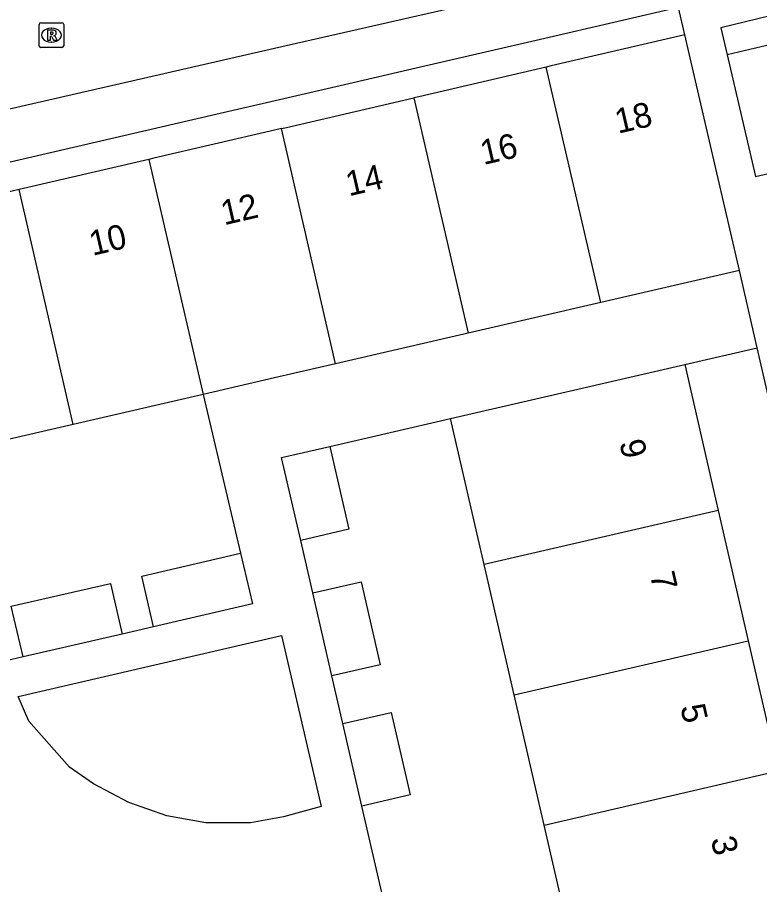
# Model space of a CAD drawing. Extents: x 156414 to 157775, y 382335 to 383765.
# Drawn here: x 156989.61 to 157019.6, y 383184.04 to 383219.06 of the extents above; entities that cross this region are included whole.
import ezdxf

# ---------------------------------------------------------------- set-up
doc = ezdxf.new("R2010")
doc.units = 0
for name, color, linetype in [('IMGEO_Pand', 7, 'Continuous'), ('IMGEO_Pand_nummerreeks', 7, 'Continuous'), ('IMGEO_Rijbaan_lokaal_gesloten', 7, 'Continuous'), ('IMGEO_Rioolput', 7, 'Continuous'), ('IMGEO_Voetpad_open', 7, 'Continuous')]:
    doc.layers.add(name, color=color, linetype=linetype)

msp = doc.modelspace()

# ---------------------------------------------------------------- linework, layer by layer
at = {"layer": 'IMGEO_Pand'}
for points in [[(157016.574, 383218.348), (157011.177, 383217.095), (157010.984, 383217.05)], [(157018.782, 383208.833), (157016.574, 383218.348)], [(157010.984, 383217.05), (157005.832, 383215.854), (157005.627, 383215.806)], [(157013.181, 383207.54), (157010.984, 383217.05)], [(157000.28, 383214.565), (157000.484, 383214.612), (157005.627, 383215.806)], [(157005.627, 383215.806), (157007.822, 383206.302)], [(157000.28, 383214.565), (157000, 383214.5), (156995.128, 383213.369), (156994.924, 383213.321)], [(157002.462, 383205.065), (157000.28, 383214.565)], [(156994.924, 383213.321), (156989.693, 383212.107)], [(156994.924, 383213.321), (156997.12, 383203.831)], [(156989.693, 383212.107), (156984.437, 383210.886)], [(156991.869, 383202.618), (156989.693, 383212.107)], [(157018.782, 383208.833), (157013.181, 383207.54)], [(157013.181, 383207.54), (157007.822, 383206.302)], [(157007.822, 383206.302), (157002.462, 383205.065)], [(157002.462, 383205.065), (157000, 383204.496), (156997.12, 383203.831)], [(157007.112, 383202.854), (157016.573, 383205.038)], [(157016.573, 383205.038), (157017.929, 383199.151)], [(156997.12, 383203.831), (156991.869, 383202.618)], [(157008.469, 383196.966), (157007.112, 383202.854)], [(156991.869, 383202.618), (156986.609, 383201.404)], [(157001.061, 383197.94), (157000.291, 383201.282), (157002.24, 383201.731)], [(157002.24, 383201.731), (157003.01, 383198.389), (157001.061, 383197.94)], [(157017.929, 383199.151), (157008.469, 383196.966)], [(157017.929, 383199.151), (157019.142, 383193.889)], [(156995.114, 383194.449), (156994.642, 383196.495), (156998.636, 383197.417)], [(156998.636, 383197.417), (156999.109, 383195.371), (156995.114, 383194.449)], [(157009.681, 383191.704), (157008.469, 383196.966)], [(156989.844, 383193.232), (156989.371, 383195.278), (156993.376, 383196.203), (156993.849, 383194.157)], [(157001.55, 383195.815), (157003.499, 383196.264), (157004.272, 383192.912), (157002.323, 383192.463)], [(157002.323, 383192.463), (157001.55, 383195.815)], [(156993.849, 383194.157), (156989.844, 383193.232)], [(157009.681, 383191.704), (157019.142, 383193.889)], [(157019.142, 383193.889), (157020.354, 383188.627)], [(157010.894, 383186.441), (157009.681, 383191.704)], [(157002.765, 383190.544), (157004.714, 383190.993), (157005.482, 383187.66), (157003.533, 383187.211)], [(157003.533, 383187.211), (157002.765, 383190.544)], [(157010.894, 383186.441), (157020.354, 383188.627)], [(157012.106, 383181.18), (157010.894, 383186.441)]]:
    msp.add_lwpolyline(points, dxfattribs=at)
at = {"layer": 'IMGEO_Rijbaan_lokaal_gesloten'}
msp.add_lwpolyline([(156965.281, 383209.878), (157000, 383217.808), (157015.597, 383221.37)], dxfattribs=at)
at = {"layer": 'IMGEO_Rioolput'}
for p, q in [((156990.491, 383217.914), (156990.491, 383218.766)), ((156990.566, 383218.84), (156991.418, 383218.84)), ((156991.492, 383218.766), (156991.492, 383217.914)), ((156990.979, 383218.62), (156991.004, 383218.62)), ((156991.002, 383218.06), (156990.977, 383218.06)), ((156991.418, 383217.84), (156990.566, 383217.84))]:
    msp.add_line(p, q, dxfattribs=at)
for points in [[(156990.491, 383217.914), (156990.491, 383218.766)], [(156990.566, 383218.84), (156991.418, 383218.84)], [(156991.492, 383218.766), (156991.492, 383217.914)], [(156991.08, 383218.538), (156990.828, 383218.54), (156990.828, 383218.14)], [(156991.006, 383218.459), (156990.952, 383218.459), (156990.952, 383218.378)], [(156990.828, 383218.14), (156990.952, 383218.14), (156990.952, 383218.302), (156990.963, 383218.302)], [(156990.952, 383218.378), (156991.004, 383218.378)], [(156991.01, 383218.273), (156991.081, 383218.14), (156991.221, 383218.14), (156991.156, 383218.266)], [(156991.418, 383217.84), (156990.566, 383217.84)]]:
    msp.add_lwpolyline(points, dxfattribs=at)
for centre, radius, start, end in [((156990.568, 383218.764), 0.0765, 91.552, 178.448), ((156990.568, 383218.764), 0.0765, 91.552, 178.448), ((156991.416, 383218.764), 0.0765, 1.552, 88.448), ((156991.416, 383218.764), 0.0765, 1.552, 88.448), ((156991.012, 383218.363), 0.0964, 77.0061, 93.1865), ((156991.026, 383218.42), 0.0378, 276.6634, 79.6772), ((156991.079, 383218.428), 0.109, 350.3612, 89.416), ((156991.077, 383218.428), 0.112, 277.5842, 350.9817), ((156990.962, 383218.249), 0.0533, 26.0293, 88.6989), ((156990.988, 383218.567), 0.19, 274.7715, 282.9687), ((156991.061, 383218.213), 0.108, 29.5134, 73.7905), ((156990.568, 383217.916), 0.0765, 181.552, 268.448), ((156990.568, 383217.916), 0.0765, 181.552, 268.448), ((156991.416, 383217.916), 0.0765, 271.552, 358.448), ((156991.416, 383217.916), 0.0765, 271.552, 358.448)]:
    msp.add_arc(centre, radius, start, end, dxfattribs=at)
for centre, major_axis, ratio, start_param, end_param in [((156990.978, 383218.34), (-0.387, 0.002), 0.722429, 4.712389, 7.853982), ((156991.003, 383218.34), (-0.39, 0.002), 0.717154, 1.570796, 4.712389)]:
    msp.add_ellipse(centre, major_axis=major_axis, ratio=ratio, start_param=start_param, end_param=end_param, dxfattribs=at)
at = {"layer": 'IMGEO_Voetpad_open'}
for points in [[(157016.319, 383219.46), (157013.891, 383218.898), (157010.743, 383218.169), (157008.531, 383217.658), (157005.375, 383216.927), (157003.176, 383216.418), (157000.031, 383215.69), (156997.813, 383215.177), (156994.673, 383214.45), (156961.258, 383206.716)], [(157016.574, 383218.348), (157016.319, 383219.46)], [(157022.023, 383219.598), (157018.04, 383218.634), (157018.29, 383217.552)], [(157022.407, 383218.508), (157018.29, 383217.552)], [(157018.29, 383217.552), (157019.429, 383212.635), (157023.935, 383213.667)], [(157019.502, 383205.715), (157018.782, 383208.833)], [(157016.573, 383205.038), (157019.502, 383205.715)], [(157025.67, 383179.012), (157019.502, 383205.715)], [(156997.12, 383203.831), (156998.636, 383197.417)], [(157002.24, 383201.731), (157007.112, 383202.854)], [(157001.55, 383195.815), (157001.061, 383197.94)], [(156995.114, 383194.449), (156993.849, 383194.157)], [(156989.65, 383191.641), (157000.289, 383194.098), (157001.883, 383187.195), (157000.363, 383186.776), (156999.04, 383186.538), (156997.235, 383186.531), (156995.655, 383186.816), (156994.124, 383187.348), (156992.687, 383188.105), (156991.726, 383188.785), (156990.085, 383190.639), (156989.65, 383191.641)], [(156989.844, 383193.232), (156987.32, 383192.649)], [(157002.765, 383190.544), (157002.323, 383192.463)], [(157004.417, 383183.371), (157003.533, 383187.211)]]:
    msp.add_lwpolyline(points, dxfattribs=at)

# ---------------------------------------------------------------- texts
at = {"layer": 'IMGEO_Pand_nummerreeks'}
for s, rotation, p in [('18', 13.0737, (157013.884, 383214.357)), ('16', 13.0737, (157008.446, 383213.094)), ('14', 13.0737, (157003.011, 383211.832)), ('12', 13.0724, (156997.967, 383210.66)), ('10', 13.0724, (156992.65, 383209.427)), ('9', 282.9749, (157013.93, 383201.899)), ('7', 282.9749, (157015.161, 383196.558)), ('5', 282.9749, (157016.392, 383191.217)), ('3', 282.9749, (157017.622, 383185.876))]:
    msp.add_text(s, height=1, rotation=rotation, dxfattribs=at).set_placement(p)

doc.saveas('drawing.dxf')
